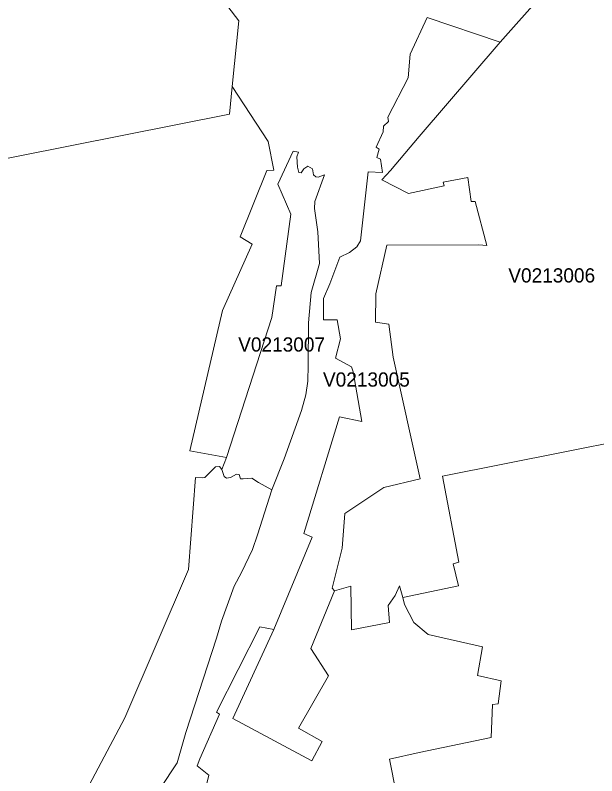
# Model space of a CAD drawing. Extents: x 369010 to 735936, y 6377141 to 6616555.
# Drawn here: x 531387 to 535471, y 6441803 to 6447146 of the extents above; entities that cross this region are included whole.
import ezdxf
from ezdxf.enums import TextEntityAlignment as Align

# ---------------------------------------------------------------- set-up
doc = ezdxf.new("R2010")
doc.units = 0
doc.header["$LTSCALE"] = 40
doc.layers.add('3', color=7, linetype='Continuous', lineweight=13)
doc.layers.add('4', color=7, linetype='Continuous')

msp = doc.modelspace()

# ---------------------------------------------------------------- linework, layer by layer
at = {"layer": '3'}
for points in [[(529218.74, 6447177.81), (529240.09, 6447144.21), (529275.84, 6446715.39), (529287.42, 6446693.55), (529305.3, 6446400.94), (529331.78, 6446331.75), (529301.16, 6446116.93), (529339.06, 6445928.09), (529362.23, 6445802.64), (529348.33, 6445769.7), (530429.56, 6445966.16), (531028.03, 6446080.19), (532890.94, 6446449.76), (532910.3, 6446644.56), (532956.48, 6447105.98), (532803.72, 6447310.55)], [(532803.72, 6447310.55), (532956.48, 6447105.98), (532910.3, 6446644.56), (533162.37, 6446258.77), (533202.58, 6446056.36), (533153.43, 6446054.2), (532966.41, 6445589.47), (533049.99, 6445538), (532843.11, 6445071.11), (532613.39, 6444084.71), (532870.42, 6444037.54), (533188.68, 6445022.78), (533222.94, 6445243.57), (533255.05, 6445245.72), (533322.91, 6445747.36), (533230.72, 6445959.54), (533339.95, 6446189.59), (533376.36, 6446183.13), (533365.61, 6446151.02), (533369.91, 6446078.2), (533378.52, 6446041.63), (533395.73, 6446039.47), (533412.77, 6446067.44), (533442.73, 6446084.49), (533474.84, 6446067.44), (533481.29, 6446024.58), (533498.51, 6446009.52), (533515.55, 6446007.37), (533558.42, 6446024.58), (533492.05, 6445838.06), (533488.08, 6445787.91), (533511.75, 6445622.9), (533524.49, 6445402.12), (533464.41, 6445198.71), (533447.36, 6444984.22), (533445.21, 6444686.31), (533441.9, 6444573.94), (533426.84, 6444479.6), (533396.89, 6444368.05), (533274.91, 6444029.43), (533190.01, 6443812.45), (533088.06, 6443494.69), (533053.8, 6443391.74), (532976.01, 6443230.04), (532924.54, 6443135.71), (532834.67, 6442889.27), (532800.41, 6442769.12), (532585.75, 6442105.78), (532523.19, 6441893.77), (532281.22, 6441525.19)], [(533749.74, 6444675.39), (533636.2, 6444735.3), (533670.46, 6444872.51), (533646.96, 6445005.41), (533552.63, 6445005.41), (533552.63, 6445155.52), (533595.49, 6445258.46), (533666.16, 6445445.65), (533734.68, 6445479.91), (533786.15, 6445518.63), (533811.8, 6445561.5), (533865.76, 6446045.43), (533966.55, 6446041.13), (533951.49, 6446135.47), (533925.84, 6446146.22), (533942.06, 6446204.65), (533920.71, 6446217.56), (533972.01, 6446326.79), (533974.16, 6446365.52), (534008.42, 6446399.78), (534004.12, 6446429.73), (534145.96, 6446705.79), (534160.85, 6446873.12), (534281.01, 6447128.66), (534791.92, 6446957.19), (535093.96, 6447297.97)], [(535093.96, 6447297.97), (534791.92, 6446957.19), (534224.24, 6446294.19), (534022.99, 6446054.2), (533960.76, 6445989.82), (534149.27, 6445893.33), (534399.51, 6445945.96), (534393.05, 6445971.78), (534566.5, 6446006.04), (534588.02, 6445836.73), (534617.97, 6445836.73), (534699.4, 6445528.07), (534642.14, 6445532.7), (533997.67, 6445531.21), (533920.54, 6445188.29), (533916.57, 6444988.19), (534010.74, 6444975.28), (534040.7, 6444743.74), (534230.7, 6443889.25), (533976.81, 6443826.85), (533702.74, 6443644.63), (533682.38, 6443400.68), (533613.86, 6443119.82), (533628.76, 6443102.61), (533744.61, 6443135.71), (533747.42, 6442828.7), (534015.04, 6442880), (534005.44, 6442999.99), (534054.6, 6443068.51), (534084.56, 6443137.2), (534108.22, 6443055.77), (534500.14, 6443137.2), (534463.72, 6443291.45), (534502.29, 6443302.2), (534386.77, 6443908.61), (536530.54, 6444332.63)], [(531387.17, 6440756.42), (532155.94, 6442209.05), (532603.79, 6443251.73), (532652.45, 6443898.02), (532703.92, 6443895.87), (532718.98, 6443898.02), (532793.79, 6443972.99), (532821.76, 6443975.14), (532836.82, 6443954.95), (532870.42, 6444037.54), (532613.39, 6444084.71), (532843.11, 6445071.11), (533049.99, 6445538), (532966.41, 6445589.47), (533153.43, 6446054.2), (533202.58, 6446056.36), (533162.37, 6446258.77), (532910.3, 6446644.56), (532890.94, 6446449.76), (531028.03, 6446080.19)], [(532721.63, 6441702.44), (532747.28, 6441807.54), (532663.87, 6441873.57), (532683.23, 6441920.74), (532822.42, 6442235.86), (532800.91, 6442248.77), (533104.77, 6442847.9), (533203.25, 6442830.68), (533473.02, 6443478.13), (533413.11, 6443503.95), (533664.01, 6444325.02), (533820.41, 6444290.76), (533760.33, 6444640.14), (533749.74, 6444675.39)], [(536530.54, 6444332.63), (534386.77, 6443908.61), (534502.29, 6443302.2), (534463.72, 6443291.45), (534500.14, 6443137.2), (534108.22, 6443055.77), (534121.13, 6443005.79), (534187.5, 6442879.18), (534285.97, 6442795.6), (534668.62, 6442707.55), (534634.36, 6442508.12), (534799.2, 6442469.55), (534779.01, 6442307.03), (534738.3, 6442302.73), (534729.69, 6442071.19), (534224.41, 6441966.09), (534015.04, 6441919.58), (534110.54, 6441434.33)], [(532281.22, 6441525.19), (532523.19, 6441893.77), (532585.75, 6442105.78), (532800.41, 6442769.12), (532834.67, 6442889.27), (532924.54, 6443135.71), (532976.01, 6443230.04), (533053.8, 6443391.74), (533088.06, 6443494.69), (533190.01, 6443812.45), (533096, 6443862.77), (533048.83, 6443892.89), (532986.77, 6443888.58), (532969.55, 6443888.58), (532958.96, 6443918.54), (532941.75, 6443920.69), (532898.88, 6443897.19), (532871.08, 6443892.89), (532853.87, 6443905.63), (532836.82, 6443954.95), (532821.76, 6443975.14), (532793.79, 6443972.99), (532718.98, 6443898.02), (532703.92, 6443895.87), (532652.45, 6443898.02), (532603.79, 6443251.73), (532155.94, 6442209.05), (531387.17, 6440756.42)], [(534110.54, 6441434.33), (534015.04, 6441919.58), (534224.41, 6441966.09), (534729.69, 6442071.19), (534738.3, 6442302.73), (534779.01, 6442307.03), (534799.2, 6442469.55), (534634.36, 6442508.12), (534668.62, 6442707.55), (534285.97, 6442795.6), (534187.5, 6442879.18), (534121.13, 6443005.79), (534108.22, 6443055.77), (534084.56, 6443137.2), (534054.6, 6443068.51), (534005.44, 6442999.99), (534015.04, 6442880), (533747.42, 6442828.7), (533744.61, 6443135.71), (533628.76, 6443102.61), (533462.59, 6442696.62), (533586.72, 6442503.81), (533375.54, 6442136.06), (533542.7, 6442043.88), (533469.87, 6441906.67), (532914.94, 6442205.08), (533203.25, 6442830.68), (533104.77, 6442847.9), (532800.91, 6442248.77), (532822.42, 6442235.86), (532683.23, 6441920.74), (532663.87, 6441873.57), (532747.28, 6441807.54), (532721.63, 6441702.44)]]:
    msp.add_lwpolyline(points, dxfattribs=at)
for points in [[(533203.25, 6442830.68), (532914.94, 6442205.08), (533469.87, 6441906.67), (533542.7, 6442043.88), (533375.54, 6442136.06), (533586.72, 6442503.81), (533462.59, 6442696.62), (533628.76, 6443102.61), (533613.86, 6443119.82), (533682.38, 6443400.68), (533702.74, 6443644.63), (533976.81, 6443826.85), (534230.7, 6443889.25), (534040.7, 6444743.74), (534010.74, 6444975.28), (533916.57, 6444988.19), (533920.54, 6445188.29), (533997.67, 6445531.21), (534642.14, 6445532.7), (534699.4, 6445528.07), (534617.97, 6445836.73), (534588.02, 6445836.73), (534566.5, 6446006.04), (534393.05, 6445971.78), (534399.51, 6445945.96), (534149.27, 6445893.33), (533960.76, 6445989.82), (534022.99, 6446054.2), (534224.24, 6446294.19), (534791.92, 6446957.19), (534281.01, 6447128.66), (534160.85, 6446873.12), (534145.96, 6446705.79), (534004.12, 6446429.73), (534008.42, 6446399.78), (533974.16, 6446365.52), (533972.01, 6446326.79), (533920.71, 6446217.56), (533942.06, 6446204.65), (533925.84, 6446146.22), (533951.49, 6446135.47), (533966.55, 6446041.13), (533865.76, 6446045.43), (533811.8, 6445561.5), (533786.15, 6445518.63), (533734.68, 6445479.91), (533666.16, 6445445.65), (533595.49, 6445258.46), (533552.63, 6445155.52), (533552.63, 6445005.41), (533646.96, 6445005.41), (533670.46, 6444872.51), (533636.2, 6444735.3), (533749.74, 6444675.39), (533760.33, 6444640.14), (533820.41, 6444290.76), (533664.01, 6444325.02), (533413.11, 6443503.95), (533473.02, 6443478.13)], [(532870.42, 6444037.54), (532836.82, 6443954.95), (532853.87, 6443905.63), (532871.08, 6443892.89), (532898.88, 6443897.19), (532941.75, 6443920.69), (532958.96, 6443918.54), (532969.55, 6443888.58), (532986.77, 6443888.58), (533048.83, 6443892.89), (533096, 6443862.77), (533190.01, 6443812.45), (533274.91, 6444029.43), (533396.89, 6444368.05), (533426.84, 6444479.6), (533441.9, 6444573.94), (533445.21, 6444686.31), (533447.36, 6444984.22), (533464.41, 6445198.71), (533524.49, 6445402.12), (533511.75, 6445622.9), (533488.08, 6445787.91), (533492.05, 6445838.06), (533558.42, 6446024.58), (533515.55, 6446007.37), (533498.51, 6446009.52), (533481.29, 6446024.58), (533474.84, 6446067.44), (533442.73, 6446084.49), (533412.77, 6446067.44), (533395.73, 6446039.47), (533378.52, 6446041.63), (533369.91, 6446078.2), (533365.61, 6446151.02), (533376.36, 6446183.13), (533339.95, 6446189.59), (533230.72, 6445959.54), (533322.91, 6445747.36), (533255.05, 6445245.72), (533222.94, 6445243.57), (533188.68, 6445022.78)]]:
    msp.add_lwpolyline(points, close=True, dxfattribs=at)

# ---------------------------------------------------------------- texts
at = {"layer": '4'}
for s, p in [('V0213006', (535154.76, 6445267.91)), ('V0213007', (533257.92, 6444782.65)), ('V0213005', (533853.14, 6444536.39))]:
    msp.add_text(s, height=100, dxfattribs=at).set_placement(p, align=Align.CENTER)

doc.saveas('drawing.dxf')
